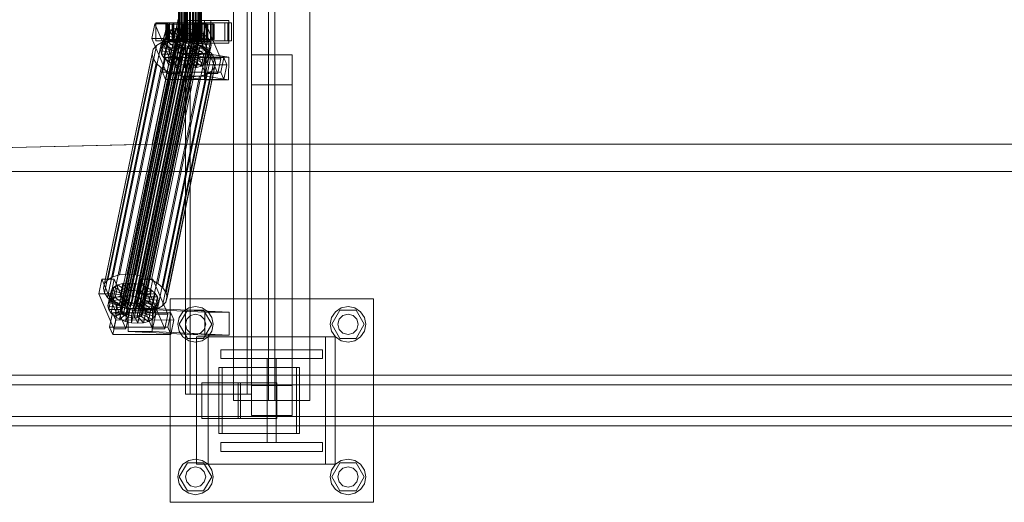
# Model space of a CAD drawing. Header units: millimetres. Extents: x -4738 to 65662, y -68080 to 6847.
# Tile 508 of 656: x 16249 to 17023, y -18510 to -18130. Entities that reach past the tile are written whole.
import ezdxf

# ---------------------------------------------------------------- set-up
doc = ezdxf.new("R2010")
doc.units = ezdxf.units.MM
doc.layers.add('superior_C02', color=7, linetype='Continuous', lineweight=0)

msp = doc.modelspace()

# ---------------------------------------------------------------- linework, layer by layer
at = {"layer": 'superior_C02'}
for p, q in [((16416.947, -17570), (16416.947, -18430)), ((16444.447, -17570), (16444.447, -18430)), ((16449.447, -18430), (16449.447, -17570)), ((16476.947, -18430), (16476.947, -17570)), ((16379.065, -17575), (16379.065, -18425)), ((16382.642, -18425), (16382.642, -17575)), ((16427.556, -18425), (16427.556, -17575)), ((16431.133, -17575), (16431.133, -18425)), ((16373.574, -18148), (16373.574, -17852)), ((16373.785, -18148), (16373.785, -17852)), ((16373.975, -18148), (16373.975, -17852)), ((16374.595, -18148), (16374.595, -17852)), ((16374.962, -18148), (16374.962, -17852)), ((16375.948, -18148), (16375.948, -17852)), ((16376.467, -18148), (16376.467, -17852)), ((16377.752, -18148), (16377.752, -17852)), ((16378.388, -18148), (16378.388, -17852)), ((16379.884, -18148), (16379.884, -17852)), ((16380.594, -18148), (16380.594, -17852)), ((16382.199, -18148), (16382.199, -17852)), ((16382.934, -18148), (16382.934, -17852)), ((16384.539, -18148), (16384.539, -17852)), ((16385.249, -18148), (16385.249, -17852)), ((16386.744, -18148), (16386.744, -17852)), ((16387.381, -18148), (16387.381, -17852)), ((16388.665, -18148), (16388.665, -17852)), ((16389.185, -18148), (16389.185, -17852)), ((16390.17, -18148), (16390.17, -17852)), ((16390.538, -18148), (16390.538, -17852)), ((16391.157, -17852), (16391.157, -18148)), ((16391.347, -18148), (16391.347, -17852)), ((16391.559, -18148), (16391.559, -17852)), ((16354.977, -18133.859), (16352.597, -18145.327)), ((16373.217, -18130), (16352.815, -18228.298)), ((16354.593, -18228.298), (16374.996, -18130)), ((16364.523, -18133.847), (16354.977, -18133.859)), ((16366.728, -18161.391), (16354.977, -18133.859)), ((16365.211, -18133), (16355.665, -18133)), ((16355.665, -18133), (16355.665, -18147)), ((16369.972, -18133), (16355.665, -18133)), ((16362.142, -18145.315), (16364.523, -18133.847)), ((16364.028, -18134), (16363.582, -18134)), ((16363.582, -18134), (16373.574, -18134)), ((16363.582, -18146), (16363.582, -18134)), ((16363.582, -18134), (16364.43, -18134)), ((16365.737, -18134), (16364.028, -18134)), ((16364.028, -18134), (16373.785, -18134)), ((16364.028, -18146), (16364.028, -18134)), ((16364.43, -18134), (16373.975, -18134)), ((16364.43, -18146), (16364.43, -18134)), ((16364.43, -18134), (16366.513, -18134)), ((16364.523, -18133.847), (16376.273, -18161.379)), ((16365.211, -18147), (16365.211, -18133)), ((16365.211, -18133), (16379.517, -18133)), ((16368.594, -18134), (16365.737, -18134)), ((16365.737, -18134), (16374.595, -18134)), ((16365.737, -18146), (16365.737, -18134)), ((16412.331, -18133), (16366.512, -18133)), ((16366.512, -18133), (16366.512, -18147)), ((16369.493, -18133), (16366.512, -18133)), ((16366.513, -18134), (16374.962, -18134)), ((16366.513, -18146), (16366.513, -18134)), ((16366.513, -18134), (16369.691, -18134)), ((16372.402, -18134), (16368.594, -18134)), ((16368.594, -18134), (16375.948, -18134)), ((16368.594, -18146), (16368.594, -18134)), ((16369.493, -18147), (16369.493, -18133)), ((16369.493, -18133), (16415.311, -18133)), ((16369.691, -18134), (16376.467, -18134)), ((16369.691, -18146), (16369.691, -18134)), ((16369.691, -18134), (16373.746, -18134)), ((16369.972, -18147), (16369.972, -18133)), ((16369.972, -18133), (16379.517, -18133)), ((16376.903, -18134), (16372.402, -18134)), ((16372.402, -18134), (16377.752, -18134)), ((16372.402, -18146), (16372.402, -18134)), ((16373.574, -18134), (16373.785, -18134)), ((16373.574, -18134), (16373.574, -18146)), ((16373.975, -18134), (16373.574, -18134)), ((16373.746, -18134), (16378.388, -18134)), ((16373.746, -18146), (16373.746, -18134)), ((16373.746, -18134), (16378.402, -18134)), ((16373.785, -18134), (16374.595, -18134)), ((16373.785, -18134), (16373.785, -18146)), ((16373.975, -18134), (16373.975, -18146)), ((16374.962, -18134), (16373.975, -18134)), ((16374.595, -18134), (16375.948, -18134)), ((16374.595, -18134), (16374.595, -18146)), ((16374.962, -18134), (16374.962, -18146)), ((16376.467, -18134), (16374.962, -18134)), ((16375.948, -18134), (16377.752, -18134)), ((16375.948, -18134), (16375.948, -18146)), ((16376.467, -18134), (16376.467, -18146)), ((16378.388, -18134), (16376.467, -18134)), ((16381.79, -18134), (16376.903, -18134)), ((16376.903, -18134), (16379.884, -18134)), ((16376.903, -18146), (16376.903, -18134)), ((16377.752, -18134), (16379.884, -18134)), ((16377.752, -18134), (16377.752, -18146)), ((16378.388, -18134), (16378.388, -18146)), ((16380.594, -18134), (16378.388, -18134)), ((16378.402, -18134), (16380.594, -18134)), ((16378.402, -18146), (16378.402, -18134)), ((16378.402, -18134), (16383.342, -18134)), ((16379.517, -18133), (16379.517, -18147)), ((16398.967, -18131), (16379.876, -18131)), ((16379.876, -18131), (16379.876, -18149)), ((16394.063, -18131), (16379.876, -18131)), ((16379.884, -18134), (16382.199, -18134)), ((16379.884, -18134), (16379.884, -18146)), ((16380.594, -18134), (16380.594, -18146)), ((16382.934, -18134), (16380.594, -18134)), ((16386.73, -18134), (16381.79, -18134)), ((16381.79, -18134), (16382.199, -18134)), ((16381.79, -18146), (16381.79, -18134)), ((16382.199, -18134), (16384.539, -18134)), ((16382.199, -18134), (16382.199, -18146)), ((16383.342, -18134), (16382.934, -18134)), ((16382.934, -18134), (16382.934, -18146)), ((16385.249, -18134), (16382.934, -18134)), ((16385.523, -18133.821), (16383.142, -18145.289)), ((16383.342, -18146), (16383.342, -18134)), ((16383.342, -18134), (16388.229, -18134)), ((16386.73, -18134), (16384.539, -18134)), ((16384.539, -18134), (16386.744, -18134)), ((16384.539, -18134), (16384.539, -18146)), ((16388.229, -18134), (16385.249, -18134)), ((16385.249, -18134), (16385.249, -18146)), ((16387.381, -18134), (16385.249, -18134)), ((16395.068, -18133.809), (16385.523, -18133.821)), ((16397.273, -18161.353), (16385.523, -18133.821)), ((16395.757, -18133), (16386.211, -18133)), ((16386.211, -18133), (16386.211, -18147)), ((16400.518, -18133), (16386.211, -18133)), ((16391.386, -18134), (16386.73, -18134)), ((16386.73, -18146), (16386.73, -18134)), ((16391.386, -18134), (16386.744, -18134)), ((16386.744, -18134), (16388.665, -18134)), ((16386.744, -18134), (16386.744, -18146)), ((16392.73, -18134), (16387.381, -18134)), ((16387.381, -18134), (16387.381, -18146)), ((16389.185, -18134), (16387.381, -18134)), ((16388.229, -18146), (16388.229, -18134)), ((16388.229, -18134), (16392.73, -18134)), ((16395.441, -18134), (16388.665, -18134)), ((16388.665, -18134), (16390.17, -18134)), ((16388.665, -18134), (16388.665, -18146)), ((16396.539, -18134), (16389.185, -18134)), ((16389.185, -18134), (16389.185, -18146)), ((16390.538, -18134), (16389.185, -18134)), ((16398.619, -18134), (16390.17, -18134)), ((16390.17, -18134), (16391.157, -18134)), ((16390.17, -18134), (16390.17, -18146)), ((16399.395, -18134), (16390.538, -18134)), ((16390.538, -18134), (16390.538, -18146)), ((16391.347, -18134), (16390.538, -18134)), ((16391.157, -18134), (16400.703, -18134)), ((16391.157, -18146), (16391.157, -18134)), ((16391.157, -18134), (16391.559, -18134)), ((16401.104, -18134), (16391.347, -18134)), ((16391.347, -18134), (16391.347, -18146)), ((16391.559, -18134), (16391.347, -18134)), ((16395.441, -18134), (16391.386, -18134)), ((16391.386, -18146), (16391.386, -18134)), ((16401.55, -18134), (16391.559, -18134)), ((16391.559, -18134), (16391.559, -18146)), ((16392.688, -18145.277), (16395.068, -18133.809)), ((16392.73, -18146), (16392.73, -18134)), ((16392.73, -18134), (16396.539, -18134)), ((16394.063, -18149), (16394.063, -18131)), ((16394.063, -18131), (16413.154, -18131)), ((16395.068, -18133.809), (16406.819, -18161.341)), ((16398.619, -18134), (16395.441, -18134)), ((16395.441, -18146), (16395.441, -18134)), ((16395.757, -18147), (16395.757, -18133)), ((16395.757, -18133), (16410.063, -18133)), ((16396.539, -18146), (16396.539, -18134)), ((16396.539, -18134), (16399.395, -18134)), ((16400.703, -18134), (16398.619, -18134)), ((16398.619, -18146), (16398.619, -18134)), ((16398.967, -18149), (16398.967, -18131)), ((16398.967, -18131), (16413.154, -18131)), ((16399.395, -18146), (16399.395, -18134)), ((16399.395, -18134), (16401.104, -18134)), ((16400.518, -18147), (16400.518, -18133)), ((16400.518, -18133), (16410.063, -18133)), ((16400.703, -18134), (16400.703, -18146)), ((16401.55, -18134), (16400.703, -18134)), ((16401.104, -18146), (16401.104, -18134)), ((16401.104, -18134), (16401.55, -18134)), ((16401.55, -18146), (16401.55, -18134)), ((16410.063, -18133), (16410.063, -18147)), ((16412.331, -18147), (16412.331, -18133)), ((16412.331, -18133), (16415.311, -18133)), ((16413.154, -18131), (16413.154, -18149)), ((16415.311, -18133), (16415.311, -18147)), ((16328.815, -18356.363), (16373.191, -18142.565)), ((16330.244, -18355.541), (16374.62, -18141.742)), ((16332.096, -18355.022), (16376.471, -18141.224)), ((16334.244, -18354.844), (16378.62, -18141.045)), ((16336.543, -18355.017), (16380.918, -18141.218)), ((16338.835, -18355.53), (16383.211, -18141.731)), ((16340.964, -18356.348), (16385.34, -18142.549)), ((16342.786, -18357.415), (16387.161, -18143.617)), ((16360.411, -18152.246), (16362.451, -18142.416)), ((16362.451, -18142.416), (16361.761, -18145.047)), ((16362.33, -18149.985), (16364.37, -18140.156)), ((16364.37, -18140.156), (16362.451, -18142.416)), ((16362.451, -18142.416), (16371.942, -18145.274)), ((16367.387, -18138.419), (16364.37, -18140.156)), ((16364.37, -18140.156), (16372.85, -18144.203)), ((16365.347, -18148.249), (16367.387, -18138.419)), ((16371.296, -18137.325), (16367.387, -18138.419)), ((16367.387, -18138.419), (16374.28, -18143.38)), ((16369.256, -18147.155), (16371.296, -18137.325)), ((16375.832, -18136.948), (16371.296, -18137.325)), ((16371.296, -18137.325), (16376.131, -18142.862)), ((16374.28, -18143.38), (16372.239, -18153.21)), ((16373.191, -18142.565), (16372.282, -18143.635)), ((16372.85, -18144.203), (16374.28, -18143.38)), ((16374.62, -18141.742), (16373.191, -18142.565)), ((16373.792, -18146.777), (16375.832, -18136.948)), ((16376.131, -18142.862), (16374.091, -18152.692)), ((16374.28, -18143.38), (16376.131, -18142.862)), ((16376.471, -18141.224), (16374.62, -18141.742)), ((16380.684, -18137.313), (16375.832, -18136.948)), ((16375.832, -18136.948), (16378.28, -18142.683)), ((16376.131, -18142.862), (16378.28, -18142.683)), ((16378.28, -18142.683), (16376.24, -18152.513)), ((16378.62, -18141.045), (16376.471, -18141.224)), ((16378.28, -18142.683), (16380.578, -18142.856)), ((16380.578, -18142.856), (16378.538, -18152.686)), ((16380.918, -18141.218), (16378.62, -18141.045)), ((16378.644, -18147.143), (16380.684, -18137.313)), ((16380.684, -18137.313), (16380.578, -18142.856)), ((16380.578, -18142.856), (16382.871, -18143.369)), ((16385.523, -18138.396), (16380.684, -18137.313)), ((16382.871, -18143.369), (16380.83, -18153.199)), ((16383.211, -18141.731), (16380.918, -18141.218)), ((16385.523, -18138.396), (16382.871, -18143.369)), ((16382.871, -18143.369), (16385, -18144.188)), ((16385.34, -18142.549), (16383.211, -18141.731)), ((16383.483, -18148.226), (16385.523, -18138.396)), ((16390.019, -18140.123), (16385, -18144.188)), ((16387.161, -18143.617), (16385.34, -18142.549)), ((16390.019, -18140.123), (16385.523, -18138.396)), ((16393.864, -18142.377), (16386.821, -18145.255)), ((16388.551, -18144.861), (16387.161, -18143.617)), ((16387.978, -18149.953), (16390.019, -18140.123)), ((16393.864, -18142.377), (16390.019, -18140.123)), ((16391.824, -18152.207), (16393.864, -18142.377)), ((16396.798, -18145.003), (16393.864, -18142.377)), ((16317.967, -18334.981), (16356.222, -18150.672)), ((16322, -18332.659), (16360.255, -18148.35)), ((16327.227, -18331.197), (16365.481, -18146.887)), ((16327.579, -18358.68), (16371.955, -18144.881)), ((16327.857, -18360.017), (16372.232, -18146.218)), ((16327.906, -18357.434), (16372.282, -18143.635)), ((16328.72, -18361.352), (16373.095, -18147.554)), ((16330.109, -18362.596), (16374.485, -18148.798)), ((16331.931, -18363.664), (16376.306, -18149.865)), ((16333.29, -18330.692), (16371.545, -18146.383)), ((16334.06, -18364.482), (16378.436, -18150.683)), ((16336.352, -18364.995), (16380.728, -18151.196)), ((16338.651, -18365.168), (16383.026, -18151.369)), ((16339.777, -18331.181), (16378.032, -18146.872)), ((16340.799, -18364.989), (16385.175, -18151.191)), ((16342.651, -18364.471), (16387.027, -18150.672)), ((16344.08, -18363.648), (16388.456, -18149.85)), ((16344.176, -18358.659), (16388.551, -18144.861)), ((16344.989, -18362.578), (16389.365, -18148.779)), ((16389.414, -18146.196), (16345.039, -18359.995)), ((16345.316, -18361.332), (16389.692, -18147.533)), ((16346.246, -18332.629), (16384.501, -18148.32)), ((16352.255, -18334.938), (16390.51, -18150.629)), ((16352.597, -18145.327), (16362.142, -18145.315)), ((16352.597, -18145.327), (16364.347, -18172.859)), ((16356.222, -18150.672), (16353.656, -18153.694)), ((16355.665, -18147), (16365.211, -18147)), ((16355.665, -18147), (16369.972, -18147)), ((16360.255, -18148.35), (16356.222, -18150.672)), ((16359.721, -18154.877), (16361.761, -18145.047)), ((16365.481, -18146.887), (16360.255, -18148.35)), ((16360.306, -18157.698), (16362.347, -18147.868)), ((16360.411, -18152.246), (16362.33, -18149.985)), ((16361.761, -18145.047), (16371.615, -18146.52)), ((16361.761, -18145.047), (16362.347, -18147.868)), ((16362.128, -18160.518), (16364.168, -18150.688)), ((16373.893, -18172.847), (16362.142, -18145.315)), ((16362.33, -18149.985), (16365.347, -18148.249)), ((16370.81, -18154.033), (16362.33, -18149.985)), ((16362.347, -18147.868), (16371.892, -18147.856)), ((16362.347, -18147.868), (16364.168, -18150.688)), ((16373.574, -18146), (16363.582, -18146)), ((16363.582, -18146), (16364.028, -18146)), ((16364.43, -18146), (16363.582, -18146)), ((16373.785, -18146), (16364.028, -18146)), ((16364.028, -18146), (16365.737, -18146)), ((16364.168, -18150.688), (16372.755, -18149.192)), ((16364.168, -18150.688), (16367.102, -18153.314)), ((16373.975, -18146), (16364.43, -18146)), ((16366.513, -18146), (16364.43, -18146)), ((16379.517, -18147), (16365.211, -18147)), ((16365.347, -18148.249), (16369.256, -18147.155)), ((16372.239, -18153.21), (16365.347, -18148.249)), ((16371.545, -18146.383), (16365.481, -18146.887)), ((16374.595, -18146), (16365.737, -18146)), ((16365.737, -18146), (16368.594, -18146)), ((16366.512, -18147), (16412.331, -18147)), ((16366.512, -18147), (16369.493, -18147)), ((16374.962, -18146), (16366.513, -18146)), ((16369.691, -18146), (16366.513, -18146)), ((16367.102, -18153.314), (16374.145, -18150.436)), ((16375.948, -18146), (16368.594, -18146)), ((16368.594, -18146), (16372.402, -18146)), ((16369.256, -18147.155), (16373.792, -18146.777)), ((16374.091, -18152.692), (16369.256, -18147.155)), ((16415.311, -18147), (16369.493, -18147)), ((16371.615, -18146.52), (16369.574, -18156.35)), ((16376.467, -18146), (16369.691, -18146)), ((16373.746, -18146), (16369.691, -18146)), ((16371.892, -18147.856), (16369.852, -18157.686)), ((16371.942, -18145.274), (16369.901, -18155.103)), ((16379.517, -18147), (16369.972, -18147)), ((16372.755, -18149.192), (16370.715, -18159.022)), ((16372.85, -18144.203), (16370.81, -18154.033)), ((16378.032, -18146.872), (16371.545, -18146.383)), ((16371.615, -18146.52), (16371.942, -18145.274)), ((16371.892, -18147.856), (16371.615, -18146.52)), ((16372.755, -18149.192), (16371.892, -18147.856)), ((16371.942, -18145.274), (16372.85, -18144.203)), ((16372.282, -18143.635), (16371.955, -18144.881)), ((16371.955, -18144.881), (16372.232, -18146.218)), ((16374.145, -18150.436), (16372.104, -18160.266)), ((16372.232, -18146.218), (16373.095, -18147.554)), ((16377.752, -18146), (16372.402, -18146)), ((16372.402, -18146), (16376.903, -18146)), ((16374.145, -18150.436), (16372.755, -18149.192)), ((16373.095, -18147.554), (16374.485, -18148.798)), ((16373.785, -18146), (16373.574, -18146)), ((16373.574, -18146), (16373.975, -18146)), ((16373.975, -18148), (16373.574, -18148)), ((16373.574, -18148), (16373.785, -18148)), ((16378.388, -18146), (16373.746, -18146)), ((16378.402, -18146), (16373.746, -18146)), ((16374.595, -18146), (16373.785, -18146)), ((16373.785, -18148), (16374.595, -18148)), ((16376.24, -18152.513), (16373.792, -18146.777)), ((16373.792, -18146.777), (16378.644, -18147.143)), ((16373.975, -18146), (16374.962, -18146)), ((16374.962, -18148), (16373.975, -18148)), ((16375.966, -18151.503), (16374.145, -18150.436)), ((16374.485, -18148.798), (16376.306, -18149.865)), ((16375.948, -18146), (16374.595, -18146)), ((16374.595, -18148), (16375.948, -18148)), ((16374.962, -18146), (16376.467, -18146)), ((16376.467, -18148), (16374.962, -18148)), ((16377.752, -18146), (16375.948, -18146)), ((16375.948, -18148), (16377.752, -18148)), ((16376.306, -18149.865), (16378.436, -18150.683)), ((16376.467, -18146), (16378.388, -18146)), ((16378.388, -18148), (16376.467, -18148)), ((16379.884, -18146), (16376.903, -18146)), ((16376.903, -18146), (16381.79, -18146)), ((16379.884, -18146), (16377.752, -18146)), ((16377.752, -18148), (16379.884, -18148)), ((16384.501, -18148.32), (16378.032, -18146.872)), ((16378.388, -18146), (16380.594, -18146)), ((16380.594, -18148), (16378.388, -18148)), ((16380.594, -18146), (16378.402, -18146)), ((16383.342, -18146), (16378.402, -18146)), ((16378.436, -18150.683), (16380.728, -18151.196)), ((16378.538, -18152.686), (16378.644, -18147.143)), ((16378.644, -18147.143), (16383.483, -18148.226)), ((16379.876, -18149), (16398.967, -18149)), ((16394.063, -18149), (16379.876, -18149)), ((16382.199, -18146), (16379.884, -18146)), ((16379.884, -18148), (16382.199, -18148)), ((16380.594, -18146), (16382.934, -18146)), ((16382.934, -18148), (16380.594, -18148)), ((16380.728, -18151.196), (16383.026, -18151.369)), ((16380.83, -18153.199), (16383.483, -18148.226)), ((16382.199, -18146), (16381.79, -18146)), ((16381.79, -18146), (16386.73, -18146)), ((16384.539, -18146), (16382.199, -18146)), ((16382.199, -18148), (16384.539, -18148)), ((16382.934, -18146), (16383.342, -18146)), ((16382.934, -18146), (16385.249, -18146)), ((16385.249, -18148), (16382.934, -18148)), ((16385, -18144.188), (16382.96, -18154.017)), ((16382.96, -18154.017), (16387.978, -18149.953)), ((16383.026, -18151.369), (16385.175, -18151.191)), ((16383.142, -18145.289), (16392.688, -18145.277)), ((16383.142, -18145.289), (16394.893, -18172.821)), ((16388.229, -18146), (16383.342, -18146)), ((16383.483, -18148.226), (16387.978, -18149.953)), ((16390.51, -18150.629), (16384.501, -18148.32)), ((16386.744, -18146), (16384.539, -18146)), ((16384.539, -18146), (16386.73, -18146)), ((16384.539, -18148), (16386.744, -18148)), ((16386.821, -18145.255), (16384.781, -18155.085)), ((16385, -18144.188), (16386.821, -18145.255)), ((16385.175, -18151.191), (16387.027, -18150.672)), ((16385.249, -18146), (16388.229, -18146)), ((16385.249, -18146), (16387.381, -18146)), ((16387.381, -18148), (16385.249, -18148)), ((16388.211, -18146.499), (16386.171, -18156.329)), ((16386.211, -18147), (16395.757, -18147)), ((16386.211, -18147), (16400.518, -18147)), ((16386.73, -18146), (16391.386, -18146)), ((16388.665, -18146), (16386.744, -18146)), ((16386.744, -18146), (16391.386, -18146)), ((16386.744, -18148), (16388.665, -18148)), ((16386.821, -18145.255), (16388.211, -18146.499)), ((16389.025, -18150.417), (16386.984, -18160.247)), ((16387.027, -18150.672), (16388.456, -18149.85)), ((16387.034, -18157.665), (16389.074, -18147.835)), ((16389.352, -18149.171), (16387.311, -18159.001)), ((16387.381, -18146), (16392.73, -18146)), ((16387.381, -18146), (16389.185, -18146)), ((16389.185, -18148), (16387.381, -18148)), ((16387.978, -18149.953), (16391.824, -18152.207)), ((16389.025, -18150.417), (16388.116, -18151.488)), ((16396.798, -18145.003), (16388.211, -18146.499)), ((16388.211, -18146.499), (16389.074, -18147.835)), ((16392.73, -18146), (16388.229, -18146)), ((16388.456, -18149.85), (16389.365, -18148.779)), ((16389.414, -18146.196), (16388.551, -18144.861)), ((16390.17, -18146), (16388.665, -18146)), ((16388.665, -18146), (16395.441, -18146)), ((16388.665, -18148), (16390.17, -18148)), ((16389.352, -18149.171), (16389.025, -18150.417)), ((16398.515, -18153.275), (16389.025, -18150.417)), ((16389.074, -18147.835), (16398.62, -18147.823)), ((16389.074, -18147.835), (16389.352, -18149.171)), ((16389.185, -18146), (16396.539, -18146)), ((16389.185, -18146), (16390.538, -18146)), ((16390.538, -18148), (16389.185, -18148)), ((16399.205, -18150.644), (16389.352, -18149.171)), ((16389.365, -18148.779), (16389.692, -18147.533)), ((16389.692, -18147.533), (16389.414, -18146.196)), ((16391.157, -18146), (16390.17, -18146)), ((16390.17, -18146), (16398.619, -18146)), ((16390.17, -18148), (16391.157, -18148)), ((16395.651, -18153.641), (16390.51, -18150.629)), ((16390.538, -18146), (16399.395, -18146)), ((16390.538, -18146), (16391.347, -18146)), ((16391.347, -18148), (16390.538, -18148)), ((16400.703, -18146), (16391.157, -18146)), ((16391.559, -18146), (16391.157, -18146)), ((16391.157, -18148), (16391.559, -18148)), ((16391.347, -18146), (16401.104, -18146)), ((16391.347, -18146), (16391.559, -18146)), ((16391.559, -18148), (16391.347, -18148)), ((16391.386, -18146), (16395.441, -18146)), ((16391.559, -18146), (16401.55, -18146)), ((16404.438, -18172.809), (16392.688, -18145.277)), ((16396.539, -18146), (16392.73, -18146)), ((16413.154, -18149), (16394.063, -18149)), ((16394.757, -18154.833), (16396.798, -18145.003)), ((16395.441, -18146), (16398.619, -18146)), ((16410.063, -18147), (16395.757, -18147)), ((16399.395, -18146), (16396.539, -18146)), ((16398.62, -18147.823), (16396.579, -18157.653)), ((16398.62, -18147.823), (16396.798, -18145.003)), ((16397.165, -18160.474), (16399.205, -18150.644)), ((16398.515, -18153.275), (16399.205, -18150.644)), ((16398.619, -18146), (16400.703, -18146)), ((16399.205, -18150.644), (16398.62, -18147.823)), ((16413.154, -18149), (16398.967, -18149)), ((16401.104, -18146), (16399.395, -18146)), ((16410.063, -18147), (16400.518, -18147)), ((16400.703, -18146), (16401.55, -18146)), ((16401.55, -18146), (16401.104, -18146)), ((16415.311, -18147), (16412.331, -18147)), ((16314.479, -18341.52), (16352.734, -18157.211)), ((16315.402, -18338.003), (16353.656, -18153.694)), ((16353.656, -18153.694), (16352.734, -18157.211)), ((16352.734, -18157.211), (16353.517, -18160.982)), ((16357.396, -18337.95), (16395.651, -18153.641)), ((16359.721, -18154.877), (16360.411, -18152.246)), ((16369.574, -18156.35), (16359.721, -18154.877)), ((16360.306, -18157.698), (16359.721, -18154.877)), ((16369.852, -18157.686), (16360.306, -18157.698)), ((16362.128, -18160.518), (16360.306, -18157.698)), ((16369.901, -18155.103), (16360.411, -18152.246)), ((16361.318, -18341.461), (16399.573, -18157.152)), ((16370.715, -18159.022), (16362.128, -18160.518)), ((16365.062, -18163.144), (16367.102, -18153.314)), ((16367.102, -18153.314), (16370.948, -18155.567)), ((16368.907, -18165.397), (16370.948, -18155.567)), ((16369.901, -18155.103), (16369.574, -18156.35)), ((16369.574, -18156.35), (16369.852, -18157.686)), ((16369.852, -18157.686), (16370.715, -18159.022)), ((16370.81, -18154.033), (16369.901, -18155.103)), ((16370.715, -18159.022), (16372.104, -18160.266)), ((16372.239, -18153.21), (16370.81, -18154.033)), ((16370.948, -18155.567), (16375.966, -18151.503)), ((16370.948, -18155.567), (16375.443, -18157.295)), ((16374.091, -18152.692), (16372.239, -18153.21)), ((16373.403, -18167.125), (16375.443, -18157.295)), ((16375.966, -18151.503), (16373.926, -18161.333)), ((16376.24, -18152.513), (16374.091, -18152.692)), ((16375.672, -18156.962), (16375.424, -18174.943)), ((16375.443, -18157.295), (16378.096, -18152.321)), ((16375.443, -18157.295), (16380.282, -18158.378)), ((16394.763, -18156.962), (16375.672, -18156.962)), ((16394.181, -18159.83), (16375.672, -18156.962)), ((16378.096, -18152.321), (16375.966, -18151.503)), ((16378.096, -18152.321), (16376.055, -18162.151)), ((16378.538, -18152.686), (16376.24, -18152.513)), ((16380.388, -18152.835), (16378.096, -18152.321)), ((16378.242, -18168.208), (16380.282, -18158.378)), ((16380.388, -18152.835), (16378.348, -18162.664)), ((16380.83, -18153.199), (16378.538, -18152.686)), ((16380.282, -18158.378), (16380.388, -18152.835)), ((16380.282, -18158.378), (16385.134, -18158.743)), ((16382.686, -18153.008), (16380.388, -18152.835)), ((16382.686, -18153.008), (16380.646, -18162.837)), ((16382.96, -18154.017), (16380.83, -18153.199)), ((16384.835, -18152.829), (16382.686, -18153.008)), ((16385.134, -18158.743), (16382.686, -18153.008)), ((16384.835, -18152.829), (16382.795, -18162.659)), ((16384.781, -18155.085), (16382.96, -18154.017)), ((16383.094, -18168.573), (16385.134, -18158.743)), ((16386.687, -18152.311), (16384.646, -18162.14)), ((16384.781, -18155.085), (16391.824, -18152.207)), ((16386.171, -18156.329), (16384.781, -18155.085)), ((16386.687, -18152.311), (16384.835, -18152.829)), ((16389.67, -18158.366), (16384.835, -18152.829)), ((16385.134, -18158.743), (16389.67, -18158.366)), ((16388.116, -18151.488), (16386.075, -18161.318)), ((16386.171, -18156.329), (16394.757, -18154.833)), ((16387.034, -18157.665), (16386.171, -18156.329)), ((16388.116, -18151.488), (16386.687, -18152.311)), ((16393.579, -18157.272), (16386.687, -18152.311)), ((16386.984, -18160.247), (16387.311, -18159.001)), ((16396.579, -18157.653), (16387.034, -18157.665)), ((16387.311, -18159.001), (16387.034, -18157.665)), ((16387.311, -18159.001), (16397.165, -18160.474)), ((16387.63, -18168.196), (16389.67, -18158.366)), ((16396.596, -18155.535), (16388.116, -18151.488)), ((16389.67, -18158.366), (16393.579, -18157.272)), ((16391.539, -18167.102), (16393.579, -18157.272)), ((16391.824, -18152.207), (16394.757, -18154.833)), ((16393.579, -18157.272), (16396.596, -18155.535)), ((16394.515, -18174.943), (16394.763, -18156.962)), ((16394.556, -18165.365), (16396.596, -18155.535)), ((16394.757, -18154.833), (16396.579, -18157.653)), ((16394.763, -18156.962), (16413.272, -18159.83)), ((16399.573, -18157.152), (16395.651, -18153.641)), ((16396.475, -18163.105), (16398.515, -18153.275)), ((16396.579, -18157.653), (16397.165, -18160.474)), ((16396.596, -18155.535), (16398.515, -18153.275)), ((16402.008, -18160.922), (16399.573, -18157.152)), ((16462.947, -18158.246), (16430.947, -18158.246)), ((16430.947, -18158.246), (16430.947, -18181.754)), ((16430.947, -18418.246), (16430.947, -18158.246)), ((16462.947, -18181.754), (16462.947, -18158.246)), ((16462.947, -18418.246), (16462.947, -18158.246)), ((16315.262, -18345.291), (16353.517, -18160.982)), ((16317.698, -18349.061), (16355.953, -18164.752)), ((16353.517, -18160.982), (16355.953, -18164.752)), ((16355.953, -18164.752), (16359.875, -18168.263)), ((16363.374, -18160.247), (16360.994, -18171.715)), ((16365.062, -18163.144), (16362.128, -18160.518)), ((16409.193, -18160.19), (16363.374, -18160.247)), ((16365.822, -18165.983), (16363.374, -18160.247)), ((16363.442, -18177.451), (16365.822, -18165.983)), ((16402.008, -18160.922), (16363.754, -18345.231)), ((16364.347, -18172.859), (16366.728, -18161.391)), ((16364.537, -18349.002), (16402.792, -18164.693)), ((16372.104, -18160.266), (16365.062, -18163.144)), ((16368.907, -18165.397), (16365.062, -18163.144)), ((16365.822, -18165.983), (16411.641, -18165.926)), ((16366.728, -18161.391), (16376.273, -18161.379)), ((16373.926, -18161.333), (16368.907, -18165.397)), ((16373.403, -18167.125), (16368.907, -18165.397)), ((16372.104, -18160.266), (16373.926, -18161.333)), ((16376.055, -18162.151), (16373.403, -18167.125)), ((16376.273, -18161.379), (16373.893, -18172.847)), ((16373.926, -18161.333), (16376.055, -18162.151)), ((16376.055, -18162.151), (16378.348, -18162.664)), ((16378.348, -18162.664), (16378.242, -18168.208)), ((16378.348, -18162.664), (16380.646, -18162.837)), ((16380.646, -18162.837), (16382.795, -18162.659)), ((16380.646, -18162.837), (16383.094, -18168.573)), ((16382.795, -18162.659), (16384.646, -18162.14)), ((16382.795, -18162.659), (16387.63, -18168.196)), ((16384.646, -18162.14), (16386.075, -18161.318)), ((16384.646, -18162.14), (16391.539, -18167.102)), ((16386.075, -18161.318), (16386.984, -18160.247)), ((16386.075, -18161.318), (16394.556, -18165.365)), ((16386.984, -18160.247), (16396.475, -18163.105)), ((16394.556, -18165.365), (16391.539, -18167.102)), ((16393.933, -18177.811), (16394.181, -18159.83)), ((16394.181, -18159.83), (16413.272, -18159.83)), ((16396.475, -18163.105), (16394.556, -18165.365)), ((16394.893, -18172.821), (16397.273, -18161.353)), ((16397.165, -18160.474), (16396.475, -18163.105)), ((16397.273, -18161.353), (16406.819, -18161.341)), ((16401.869, -18168.21), (16402.792, -18164.693)), ((16402.792, -18164.693), (16402.008, -18160.922)), ((16406.819, -18161.341), (16404.438, -18172.809)), ((16406.812, -18171.658), (16409.193, -18160.19)), ((16409.193, -18160.19), (16411.641, -18165.926)), ((16411.641, -18165.926), (16409.261, -18177.394)), ((16413.272, -18159.83), (16413.024, -18177.811)), ((16321.62, -18352.572), (16359.875, -18168.263)), ((16326.761, -18355.584), (16365.015, -18171.275)), ((16332.77, -18357.893), (16371.025, -18173.584)), ((16357.016, -18357.863), (16395.27, -18173.554)), ((16359.875, -18168.263), (16365.015, -18171.275)), ((16360.994, -18171.715), (16406.812, -18171.658)), ((16360.994, -18171.715), (16363.442, -18177.451)), ((16361.049, -18355.541), (16399.304, -18171.232)), ((16363.614, -18352.519), (16401.869, -18168.21)), ((16373.893, -18172.847), (16364.347, -18172.859)), ((16365.015, -18171.275), (16371.025, -18173.584)), ((16371.025, -18173.584), (16377.494, -18175.032)), ((16378.242, -18168.208), (16373.403, -18167.125)), ((16383.094, -18168.573), (16378.242, -18168.208)), ((16387.63, -18168.196), (16383.094, -18168.573)), ((16391.539, -18167.102), (16387.63, -18168.196)), ((16390.044, -18175.016), (16395.27, -18173.554)), ((16404.438, -18172.809), (16394.893, -18172.821)), ((16395.27, -18173.554), (16399.304, -18171.232)), ((16399.304, -18171.232), (16401.869, -18168.21)), ((16409.261, -18177.394), (16406.812, -18171.658)), ((16339.239, -18359.341), (16377.494, -18175.032)), ((16345.726, -18359.83), (16383.981, -18175.521)), ((16351.789, -18359.326), (16390.044, -18175.016)), ((16409.261, -18177.394), (16363.442, -18177.451)), ((16375.424, -18174.943), (16394.515, -18174.943)), ((16393.933, -18177.811), (16375.424, -18174.943)), ((16377.494, -18175.032), (16383.981, -18175.521)), ((16383.981, -18175.521), (16390.044, -18175.016)), ((16413.024, -18177.811), (16393.933, -18177.811)), ((16413.024, -18177.811), (16394.515, -18174.943)), ((16430.947, -18181.754), (16462.947, -18181.754)), ((16430.947, -18181.754), (16430.947, -18441.754)), ((16462.947, -18441.754), (16462.947, -18181.754)), ((16352.815, -18228.298), (15456.681, -18250)), ((15458.459, -18250), (16354.593, -18228.298)), ((16352.815, -18228.298), (16354.593, -18228.298)), ((17288.772, -18228.298), (16352.815, -18228.298)), ((16354.593, -18228.298), (17290.55, -18228.298)), ((24634.01, -18250), (15575.415, -18250)), ((15576.913, -18250), (24635.508, -18250)), ((16313.322, -18334.551), (16310.942, -18346.02)), ((16322.867, -18334.539), (16313.322, -18334.551)), ((16325.073, -18362.083), (16313.322, -18334.551)), ((16315.402, -18338.003), (16317.967, -18334.981)), ((16317.967, -18334.981), (16322, -18332.659)), ((16320.487, -18346.008), (16322.867, -18334.539)), ((16322, -18332.659), (16327.227, -18331.197)), ((16322.867, -18334.539), (16334.618, -18362.071)), ((16327.227, -18331.197), (16333.29, -18330.692)), ((16333.29, -18330.692), (16339.777, -18331.181)), ((16339.777, -18331.181), (16346.246, -18332.629)), ((16343.868, -18334.513), (16341.487, -18345.981)), ((16353.413, -18334.501), (16343.868, -18334.513)), ((16355.618, -18362.045), (16343.868, -18334.513)), ((16346.246, -18332.629), (16352.255, -18334.938)), ((16351.033, -18345.969), (16353.413, -18334.501)), ((16352.255, -18334.938), (16357.396, -18337.95)), ((16353.413, -18334.501), (16365.164, -18362.033)), ((16314.479, -18341.52), (16315.402, -18338.003)), ((16315.262, -18345.291), (16314.479, -18341.52)), ((16318.755, -18352.938), (16320.796, -18343.108)), ((16320.796, -18343.108), (16320.106, -18345.739)), ((16320.674, -18350.678), (16322.715, -18340.848)), ((16322.715, -18340.848), (16320.796, -18343.108)), ((16320.796, -18343.108), (16330.286, -18345.966)), ((16325.732, -18339.111), (16322.715, -18340.848)), ((16322.715, -18340.848), (16331.195, -18344.895)), ((16323.691, -18348.941), (16325.732, -18339.111)), ((16329.641, -18338.017), (16325.732, -18339.111)), ((16325.732, -18339.111), (16332.624, -18344.073)), ((16327.601, -18347.847), (16329.641, -18338.017)), ((16331.195, -18344.895), (16329.155, -18354.725)), ((16334.177, -18337.64), (16329.641, -18338.017)), ((16329.641, -18338.017), (16334.476, -18343.554)), ((16330.286, -18345.966), (16331.195, -18344.895)), ((16332.624, -18344.073), (16330.584, -18353.902)), ((16331.195, -18344.895), (16332.624, -18344.073)), ((16332.136, -18347.47), (16334.177, -18337.64)), ((16334.476, -18343.554), (16332.436, -18353.384)), ((16332.624, -18344.073), (16334.476, -18343.554)), ((16339.029, -18338.005), (16334.177, -18337.64)), ((16334.177, -18337.64), (16336.625, -18343.376)), ((16334.476, -18343.554), (16336.625, -18343.376)), ((16336.625, -18343.376), (16334.584, -18353.205)), ((16336.625, -18343.376), (16338.923, -18343.549)), ((16338.923, -18343.549), (16336.883, -18353.378)), ((16336.989, -18347.835), (16339.029, -18338.005)), ((16339.029, -18338.005), (16338.923, -18343.549)), ((16338.923, -18343.549), (16341.215, -18344.062)), ((16343.868, -18339.088), (16339.029, -18338.005)), ((16341.215, -18344.062), (16339.175, -18353.892)), ((16343.868, -18339.088), (16341.215, -18344.062)), ((16341.215, -18344.062), (16343.345, -18344.88)), ((16343.345, -18344.88), (16341.304, -18354.71)), ((16341.828, -18348.918), (16343.868, -18339.088)), ((16348.363, -18340.816), (16343.345, -18344.88)), ((16343.345, -18344.88), (16345.166, -18345.947)), ((16348.363, -18340.816), (16343.868, -18339.088)), ((16352.209, -18343.069), (16345.166, -18345.947)), ((16346.323, -18350.645), (16348.363, -18340.816)), ((16352.209, -18343.069), (16348.363, -18340.816)), ((16350.169, -18352.899), (16352.209, -18343.069)), ((16355.143, -18345.695), (16352.209, -18343.069)), ((16357.396, -18337.95), (16361.318, -18341.461)), ((16361.318, -18341.461), (16363.754, -18345.231)), ((16310.942, -18346.02), (16320.487, -18346.008)), ((16310.942, -18346.02), (16322.692, -18373.551)), ((16317.698, -18349.061), (16315.262, -18345.291)), ((16321.62, -18352.572), (16317.698, -18349.061)), ((16318.065, -18355.569), (16320.106, -18345.739)), ((16318.651, -18358.39), (16320.692, -18348.56)), ((16318.755, -18352.938), (16320.674, -18350.678)), ((16320.106, -18345.739), (16329.96, -18347.212)), ((16320.106, -18345.739), (16320.692, -18348.56)), ((16320.473, -18361.21), (16322.513, -18351.38)), ((16332.238, -18373.539), (16320.487, -18346.008)), ((16320.674, -18350.678), (16323.691, -18348.941)), ((16329.155, -18354.725), (16320.674, -18350.678)), ((16320.692, -18348.56), (16330.237, -18348.548)), ((16320.692, -18348.56), (16322.513, -18351.38)), ((16326.761, -18355.584), (16321.62, -18352.572)), ((16322.513, -18351.38), (16331.1, -18349.884)), ((16322.513, -18351.38), (16325.447, -18354.006)), ((16323.691, -18348.941), (16327.601, -18347.847)), ((16330.584, -18353.902), (16323.691, -18348.941)), ((16325.447, -18354.006), (16332.49, -18351.128)), ((16327.601, -18347.847), (16332.136, -18347.47)), ((16332.436, -18353.384), (16327.601, -18347.847)), ((16329.96, -18347.212), (16327.919, -18357.042)), ((16330.237, -18348.548), (16328.197, -18358.378)), ((16330.286, -18345.966), (16328.246, -18355.796)), ((16331.1, -18349.884), (16329.06, -18359.714)), ((16329.293, -18356.26), (16334.311, -18352.196)), ((16329.96, -18347.212), (16330.286, -18345.966)), ((16330.237, -18348.548), (16329.96, -18347.212)), ((16331.1, -18349.884), (16330.237, -18348.548)), ((16332.49, -18351.128), (16330.449, -18360.958)), ((16332.49, -18351.128), (16331.1, -18349.884)), ((16334.584, -18353.205), (16332.136, -18347.47)), ((16332.136, -18347.47), (16336.989, -18347.835)), ((16334.311, -18352.196), (16332.271, -18362.025)), ((16334.311, -18352.196), (16332.49, -18351.128)), ((16336.441, -18353.014), (16334.311, -18352.196)), ((16336.883, -18353.378), (16336.989, -18347.835)), ((16336.989, -18347.835), (16341.828, -18348.918)), ((16339.175, -18353.892), (16341.828, -18348.918)), ((16341.304, -18354.71), (16346.323, -18350.645)), ((16341.487, -18345.981), (16351.033, -18345.969)), ((16341.487, -18345.981), (16353.238, -18373.513)), ((16341.828, -18348.918), (16346.323, -18350.645)), ((16345.166, -18345.947), (16343.126, -18355.777)), ((16346.461, -18352.18), (16344.42, -18362.01)), ((16346.556, -18347.191), (16344.516, -18357.021)), ((16346.461, -18352.18), (16345.031, -18353.003)), ((16345.166, -18345.947), (16346.556, -18347.191)), ((16347.37, -18351.109), (16345.329, -18360.939)), ((16345.379, -18358.357), (16347.419, -18348.527)), ((16347.696, -18349.863), (16345.656, -18359.693)), ((16346.323, -18350.645), (16350.169, -18352.899)), ((16347.37, -18351.109), (16346.461, -18352.18)), ((16354.941, -18356.228), (16346.461, -18352.18)), ((16355.143, -18345.695), (16346.556, -18347.191)), ((16346.556, -18347.191), (16347.419, -18348.527)), ((16347.696, -18349.863), (16347.37, -18351.109)), ((16356.86, -18353.967), (16347.37, -18351.109)), ((16347.419, -18348.527), (16356.964, -18348.515)), ((16347.419, -18348.527), (16347.696, -18349.863)), ((16357.55, -18351.336), (16347.696, -18349.863)), ((16362.783, -18373.501), (16351.033, -18345.969)), ((16353.102, -18355.525), (16355.143, -18345.695)), ((16356.964, -18348.515), (16354.924, -18358.345)), ((16356.964, -18348.515), (16355.143, -18345.695)), ((16355.51, -18361.166), (16357.55, -18351.336)), ((16356.86, -18353.967), (16357.55, -18351.336)), ((16357.55, -18351.336), (16356.964, -18348.515)), ((16363.614, -18352.519), (16361.049, -18355.541)), ((16364.537, -18349.002), (16363.614, -18352.519)), ((16363.754, -18345.231), (16364.537, -18349.002)), ((16366.947, -18510), (16366.947, -18350)), ((16366.947, -18350), (16526.947, -18350)), ((16526.947, -18350), (16526.947, -18510)), ((16318.065, -18355.569), (16318.755, -18352.938)), ((16327.919, -18357.042), (16318.065, -18355.569)), ((16318.651, -18358.39), (16318.065, -18355.569)), ((16328.197, -18358.378), (16318.651, -18358.39)), ((16320.473, -18361.21), (16318.651, -18358.39)), ((16328.246, -18355.796), (16318.755, -18352.938)), ((16329.06, -18359.714), (16320.473, -18361.21)), ((16323.407, -18363.836), (16325.447, -18354.006)), ((16325.447, -18354.006), (16329.293, -18356.26)), ((16332.77, -18357.893), (16326.761, -18355.584)), ((16327.252, -18366.09), (16329.293, -18356.26)), ((16327.579, -18358.68), (16327.906, -18357.434)), ((16327.857, -18360.017), (16327.579, -18358.68)), ((16328.72, -18361.352), (16327.857, -18360.017)), ((16327.906, -18357.434), (16328.815, -18356.363)), ((16328.246, -18355.796), (16327.919, -18357.042)), ((16327.919, -18357.042), (16328.197, -18358.378)), ((16328.197, -18358.378), (16329.06, -18359.714)), ((16329.155, -18354.725), (16328.246, -18355.796)), ((16328.815, -18356.363), (16330.244, -18355.541)), ((16329.06, -18359.714), (16330.449, -18360.958)), ((16330.584, -18353.902), (16329.155, -18354.725)), ((16329.293, -18356.26), (16333.788, -18357.987)), ((16330.244, -18355.541), (16332.096, -18355.022)), ((16332.436, -18353.384), (16330.584, -18353.902)), ((16331.748, -18367.817), (16333.788, -18357.987)), ((16332.096, -18355.022), (16334.244, -18354.844)), ((16334.584, -18353.205), (16332.436, -18353.384)), ((16339.239, -18359.341), (16332.77, -18357.893)), ((16333.788, -18357.987), (16336.441, -18353.014)), ((16333.788, -18357.987), (16338.627, -18359.07)), ((16333.931, -18357.646), (16333.855, -18375.644)), ((16353.022, -18357.646), (16333.931, -18357.646)), ((16394.324, -18360.514), (16333.931, -18357.646)), ((16334.244, -18354.844), (16336.543, -18355.017)), ((16336.441, -18353.014), (16334.4, -18362.843)), ((16336.883, -18353.378), (16334.584, -18353.205)), ((16338.733, -18353.527), (16336.441, -18353.014)), ((16336.543, -18355.017), (16338.835, -18355.53)), ((16336.586, -18368.9), (16338.627, -18359.07)), ((16338.733, -18353.527), (16336.692, -18363.357)), ((16339.175, -18353.892), (16336.883, -18353.378)), ((16338.627, -18359.07), (16338.733, -18353.527)), ((16338.627, -18359.07), (16343.479, -18359.436)), ((16341.031, -18353.7), (16338.733, -18353.527)), ((16338.835, -18355.53), (16340.964, -18356.348)), ((16341.031, -18353.7), (16338.991, -18363.53)), ((16341.304, -18354.71), (16339.175, -18353.892)), ((16345.726, -18359.83), (16339.239, -18359.341)), ((16340.964, -18356.348), (16342.786, -18357.415)), ((16343.18, -18353.521), (16341.031, -18353.7)), ((16343.479, -18359.436), (16341.031, -18353.7)), ((16343.18, -18353.521), (16341.139, -18363.351)), ((16343.126, -18355.777), (16341.304, -18354.71)), ((16341.439, -18369.265), (16343.479, -18359.436)), ((16342.786, -18357.415), (16344.176, -18358.659)), ((16345.031, -18353.003), (16342.991, -18362.833)), ((16343.126, -18355.777), (16350.169, -18352.899)), ((16344.516, -18357.021), (16343.126, -18355.777)), ((16345.031, -18353.003), (16343.18, -18353.521)), ((16348.015, -18359.058), (16343.18, -18353.521)), ((16343.479, -18359.436), (16348.015, -18359.058)), ((16344.176, -18358.659), (16345.039, -18359.995)), ((16344.516, -18357.021), (16353.102, -18355.525)), ((16345.379, -18358.357), (16344.516, -18357.021)), ((16351.924, -18357.964), (16345.031, -18353.003)), ((16345.039, -18359.995), (16345.316, -18361.332)), ((16345.329, -18360.939), (16345.656, -18359.693)), ((16354.924, -18358.345), (16345.379, -18358.357)), ((16345.656, -18359.693), (16345.379, -18358.357)), ((16345.656, -18359.693), (16355.51, -18361.166)), ((16351.789, -18359.326), (16345.726, -18359.83)), ((16345.975, -18368.888), (16348.015, -18359.058)), ((16348.015, -18359.058), (16351.924, -18357.964)), ((16349.884, -18367.794), (16351.924, -18357.964)), ((16350.169, -18352.899), (16353.102, -18355.525)), ((16357.016, -18357.863), (16351.789, -18359.326)), ((16351.924, -18357.964), (16354.941, -18356.228)), ((16352.901, -18366.057), (16354.941, -18356.228)), ((16352.946, -18375.644), (16353.022, -18357.646)), ((16353.022, -18357.646), (16413.415, -18360.514)), ((16353.102, -18355.525), (16354.924, -18358.345)), ((16354.82, -18363.797), (16356.86, -18353.967)), ((16354.924, -18358.345), (16355.51, -18361.166)), ((16354.941, -18356.228), (16356.86, -18353.967)), ((16361.049, -18355.541), (16357.016, -18357.863)), ((16374.012, -18364.642), (16377.047, -18360.101)), ((16374.147, -18370), (16380.547, -18358.915)), ((16377.047, -18360.101), (16381.589, -18357.066)), ((16380.547, -18358.915), (16393.347, -18358.915)), ((16381.589, -18357.066), (16386.947, -18356)), ((16386.947, -18356), (16392.304, -18357.066)), ((16392.304, -18357.066), (16396.846, -18360.101)), ((16393.347, -18358.915), (16399.747, -18370)), ((16394.248, -18378.512), (16394.324, -18360.514)), ((16394.324, -18360.514), (16413.415, -18360.514)), ((16396.846, -18360.101), (16399.881, -18364.642)), ((16413.415, -18360.514), (16413.339, -18378.512)), ((16494.012, -18364.642), (16497.047, -18360.101)), ((16494.147, -18370), (16500.547, -18358.915)), ((16497.047, -18360.101), (16501.589, -18357.066)), ((16500.547, -18358.915), (16513.347, -18358.915)), ((16501.589, -18357.066), (16506.947, -18356)), ((16506.947, -18356), (16512.304, -18357.066)), ((16512.304, -18357.066), (16516.846, -18360.101)), ((16513.347, -18358.915), (16519.747, -18370)), ((16516.846, -18360.101), (16519.881, -18364.642)), ((16321.719, -18360.939), (16319.339, -18372.408)), ((16323.407, -18363.836), (16320.473, -18361.21)), ((16367.538, -18360.882), (16321.719, -18360.939)), ((16324.167, -18366.675), (16321.719, -18360.939)), ((16321.787, -18378.143), (16324.167, -18366.675)), ((16322.692, -18373.551), (16325.073, -18362.083)), ((16330.449, -18360.958), (16323.407, -18363.836)), ((16327.252, -18366.09), (16323.407, -18363.836)), ((16324.167, -18366.675), (16369.986, -18366.618)), ((16325.073, -18362.083), (16334.618, -18362.071)), ((16332.271, -18362.025), (16327.252, -18366.09)), ((16331.748, -18367.817), (16327.252, -18366.09)), ((16330.109, -18362.596), (16328.72, -18361.352)), ((16331.931, -18363.664), (16330.109, -18362.596)), ((16330.449, -18360.958), (16332.271, -18362.025)), ((16334.4, -18362.843), (16331.748, -18367.817)), ((16336.586, -18368.9), (16331.748, -18367.817)), ((16334.06, -18364.482), (16331.931, -18363.664)), ((16334.618, -18362.071), (16332.238, -18373.539)), ((16332.271, -18362.025), (16334.4, -18362.843)), ((16336.352, -18364.995), (16334.06, -18364.482)), ((16334.4, -18362.843), (16336.692, -18363.357)), ((16338.651, -18365.168), (16336.352, -18364.995)), ((16336.692, -18363.357), (16336.586, -18368.9)), ((16336.692, -18363.357), (16338.991, -18363.53)), ((16340.799, -18364.989), (16338.651, -18365.168)), ((16338.991, -18363.53), (16341.139, -18363.351)), ((16338.991, -18363.53), (16341.439, -18369.265)), ((16342.651, -18364.471), (16340.799, -18364.989)), ((16341.139, -18363.351), (16342.991, -18362.833)), ((16341.139, -18363.351), (16345.975, -18368.888)), ((16344.08, -18363.648), (16342.651, -18364.471)), ((16342.991, -18362.833), (16344.42, -18362.01)), ((16342.991, -18362.833), (16349.884, -18367.794)), ((16344.989, -18362.578), (16344.08, -18363.648)), ((16344.42, -18362.01), (16345.329, -18360.939)), ((16344.42, -18362.01), (16352.901, -18366.057)), ((16345.316, -18361.332), (16344.989, -18362.578)), ((16345.329, -18360.939), (16354.82, -18363.797)), ((16349.884, -18367.794), (16345.975, -18368.888)), ((16352.901, -18366.057), (16349.884, -18367.794)), ((16354.82, -18363.797), (16352.901, -18366.057)), ((16353.238, -18373.513), (16355.618, -18362.045)), ((16355.51, -18361.166), (16354.82, -18363.797)), ((16355.618, -18362.045), (16365.164, -18362.033)), ((16365.164, -18362.033), (16362.783, -18373.501)), ((16365.157, -18372.35), (16367.538, -18360.882)), ((16367.538, -18360.882), (16369.986, -18366.618)), ((16369.986, -18366.618), (16367.605, -18378.086)), ((16372.947, -18370), (16374.012, -18364.642)), ((16378.947, -18370), (16380.018, -18366)), ((16380.018, -18366), (16382.947, -18363.072)), ((16382.947, -18363.072), (16386.947, -18362)), ((16386.947, -18362), (16390.947, -18363.072)), ((16390.947, -18363.072), (16393.875, -18366)), ((16393.875, -18366), (16394.947, -18370)), ((16399.881, -18364.642), (16400.947, -18370)), ((16492.947, -18370), (16494.012, -18364.642)), ((16498.947, -18370), (16500.018, -18366)), ((16500.018, -18366), (16502.947, -18363.072)), ((16502.947, -18363.072), (16506.947, -18362)), ((16506.947, -18362), (16510.947, -18363.072)), ((16510.947, -18363.072), (16513.875, -18366)), ((16513.875, -18366), (16514.947, -18370)), ((16519.881, -18364.642), (16520.947, -18370)), ((16319.339, -18372.408), (16365.157, -18372.35)), ((16319.339, -18372.408), (16321.787, -18378.143)), ((16332.238, -18373.539), (16322.692, -18373.551)), ((16333.855, -18375.644), (16352.946, -18375.644)), ((16394.248, -18378.512), (16333.855, -18375.644)), ((16341.439, -18369.265), (16336.586, -18368.9)), ((16345.975, -18368.888), (16341.439, -18369.265)), ((16413.339, -18378.512), (16352.946, -18375.644)), ((16362.783, -18373.501), (16353.238, -18373.513)), ((16367.605, -18378.086), (16365.157, -18372.35)), ((16374.012, -18375.358), (16372.947, -18370)), ((16377.047, -18379.899), (16374.012, -18375.358)), ((16380.547, -18381.085), (16374.147, -18370)), ((16380.018, -18374), (16378.947, -18370)), ((16382.947, -18376.928), (16380.018, -18374)), ((16393.875, -18374), (16390.947, -18376.928)), ((16399.747, -18370), (16393.347, -18381.085)), ((16394.947, -18370), (16393.875, -18374)), ((16399.881, -18375.358), (16396.846, -18379.899)), ((16400.947, -18370), (16399.881, -18375.358)), ((16494.012, -18375.358), (16492.947, -18370)), ((16497.047, -18379.899), (16494.012, -18375.358)), ((16500.547, -18381.085), (16494.147, -18370)), ((16500.018, -18374), (16498.947, -18370)), ((16502.947, -18376.928), (16500.018, -18374)), ((16513.875, -18374), (16510.947, -18376.928)), ((16519.747, -18370), (16513.347, -18381.085)), ((16514.947, -18370), (16513.875, -18374)), ((16519.881, -18375.358), (16516.846, -18379.899)), ((16520.947, -18370), (16519.881, -18375.358)), ((16367.605, -18378.086), (16321.787, -18378.143)), ((16381.589, -18382.934), (16377.047, -18379.899)), ((16393.347, -18381.085), (16380.547, -18381.085)), ((16386.947, -18384), (16381.589, -18382.934)), ((16386.947, -18378), (16382.947, -18376.928)), ((16390.947, -18376.928), (16386.947, -18378)), ((16392.304, -18382.934), (16386.947, -18384)), ((16387.605, -18480), (16387.605, -18380)), ((16387.605, -18380), (16489.322, -18380)), ((16396.846, -18379.899), (16392.304, -18382.934)), ((16413.339, -18378.512), (16394.248, -18378.512)), ((16396.947, -18480), (16396.947, -18380)), ((16396.947, -18380), (16496.947, -18380)), ((16489.322, -18380), (16489.322, -18480)), ((16496.947, -18380), (16496.947, -18480)), ((16501.589, -18382.934), (16497.047, -18379.899)), ((16513.347, -18381.085), (16500.547, -18381.085)), ((16506.947, -18384), (16501.589, -18382.934)), ((16506.947, -18378), (16502.947, -18376.928)), ((16510.947, -18376.928), (16506.947, -18378)), ((16512.304, -18382.934), (16506.947, -18384)), ((16516.846, -18379.899), (16512.304, -18382.934)), ((16406.947, -18397), (16406.947, -18390)), ((16406.947, -18390), (16486.947, -18390)), ((16486.947, -18390), (16486.947, -18397)), ((16486.947, -18397), (16406.947, -18397)), ((16443.447, -18463), (16443.447, -18397)), ((16443.447, -18397), (16450.447, -18397)), ((16450.447, -18397), (16450.447, -18463)), ((16466.511, -18404), (16405.42, -18404)), ((16405.42, -18404), (16405.42, -18456)), ((16407.805, -18404), (16405.42, -18404)), ((16407.805, -18456), (16407.805, -18404)), ((16407.805, -18404), (16468.896, -18404)), ((16466.511, -18456), (16466.511, -18404)), ((16466.511, -18404), (16468.896, -18404)), ((16468.896, -18404), (16468.896, -18456)), ((17048.368, -18410), (15902.908, -18410)), ((15914.83, -18410), (17060.29, -18410)), ((17104.829, -18410), (15939.698, -18410)), ((15951.957, -18410), (17117.088, -18410)), ((17048.41, -18417.5), (15939.909, -18417.5)), ((15951.746, -18417.5), (17060.248, -18417.5)), ((16420.609, -18416), (16391.973, -18416)), ((16391.973, -18416), (16391.973, -18444)), ((16422.244, -18416), (16391.973, -18416)), ((16420.609, -18444), (16420.609, -18416)), ((16420.609, -18416), (16450.88, -18416)), ((16422.244, -18444), (16422.244, -18416)), ((16422.244, -18416), (16450.88, -18416)), ((16430.947, -18441.754), (16430.947, -18418.246)), ((16430.947, -18418.246), (16462.947, -18418.246)), ((16450.88, -18416), (16450.88, -18444)), ((16462.947, -18418.246), (16462.947, -18441.754)), ((16379.065, -18425), (16427.556, -18425)), ((16379.065, -18425), (16382.642, -18425)), ((16431.133, -18425), (16382.642, -18425)), ((16476.947, -18430), (16416.947, -18430)), ((16431.133, -18425), (16427.556, -18425)), ((16449.447, -18430), (16444.447, -18430)), ((15939.909, -18442.5), (17048.41, -18442.5)), ((15951.746, -18442.5), (17060.248, -18442.5)), ((16391.973, -18444), (16420.609, -18444)), ((16391.973, -18444), (16422.244, -18444)), ((16450.88, -18444), (16420.609, -18444)), ((16450.88, -18444), (16422.244, -18444)), ((16462.947, -18441.754), (16430.947, -18441.754)), ((15902.908, -18450), (17048.368, -18450)), ((15914.83, -18450), (17060.29, -18450)), ((15939.698, -18450), (17104.829, -18450)), ((15951.957, -18450), (17117.088, -18450)), ((16405.42, -18456), (16466.511, -18456)), ((16405.42, -18456), (16407.805, -18456)), ((16468.896, -18456), (16407.805, -18456)), ((16468.896, -18456), (16466.511, -18456)), ((16406.947, -18470), (16406.947, -18463)), ((16406.947, -18463), (16486.947, -18463)), ((16450.447, -18463), (16443.447, -18463)), ((16486.947, -18463), (16486.947, -18470)), ((16381.589, -18477.066), (16386.947, -18476)), ((16386.947, -18476), (16392.304, -18477.066)), ((16486.947, -18470), (16406.947, -18470)), ((16501.589, -18477.066), (16506.947, -18476)), ((16506.947, -18476), (16512.304, -18477.066)), ((16374.012, -18484.642), (16377.047, -18480.101)), ((16374.147, -18490), (16380.547, -18478.915)), ((16377.047, -18480.101), (16381.589, -18477.066)), ((16380.018, -18486), (16382.947, -18483.072)), ((16380.547, -18478.915), (16393.347, -18478.915)), ((16382.947, -18483.072), (16386.947, -18482)), ((16386.947, -18482), (16390.947, -18483.072)), ((16489.322, -18480), (16387.605, -18480)), ((16390.947, -18483.072), (16393.875, -18486)), ((16392.304, -18477.066), (16396.846, -18480.101)), ((16393.347, -18478.915), (16399.747, -18490)), ((16396.846, -18480.101), (16399.881, -18484.642)), ((16496.947, -18480), (16396.947, -18480)), ((16494.012, -18484.642), (16497.047, -18480.101)), ((16494.147, -18490), (16500.547, -18478.915)), ((16497.047, -18480.101), (16501.589, -18477.066)), ((16500.018, -18486), (16502.947, -18483.072)), ((16500.547, -18478.915), (16513.347, -18478.915)), ((16502.947, -18483.072), (16506.947, -18482)), ((16506.947, -18482), (16510.947, -18483.072)), ((16510.947, -18483.072), (16513.875, -18486)), ((16512.304, -18477.066), (16516.846, -18480.101)), ((16513.347, -18478.915), (16519.747, -18490)), ((16516.846, -18480.101), (16519.881, -18484.642)), ((16372.947, -18490), (16374.012, -18484.642)), ((16374.012, -18495.358), (16372.947, -18490)), ((16380.547, -18501.085), (16374.147, -18490)), ((16378.947, -18490), (16380.018, -18486)), ((16380.018, -18494), (16378.947, -18490)), ((16399.747, -18490), (16393.347, -18501.085)), ((16393.875, -18486), (16394.947, -18490)), ((16394.947, -18490), (16393.875, -18494)), ((16399.881, -18484.642), (16400.947, -18490)), ((16400.947, -18490), (16399.881, -18495.358)), ((16492.947, -18490), (16494.012, -18484.642)), ((16494.012, -18495.358), (16492.947, -18490)), ((16500.547, -18501.085), (16494.147, -18490)), ((16498.947, -18490), (16500.018, -18486)), ((16500.018, -18494), (16498.947, -18490)), ((16519.747, -18490), (16513.347, -18501.085)), ((16513.875, -18486), (16514.947, -18490)), ((16514.947, -18490), (16513.875, -18494)), ((16519.881, -18484.642), (16520.947, -18490)), ((16520.947, -18490), (16519.881, -18495.358)), ((16377.047, -18499.899), (16374.012, -18495.358)), ((16381.589, -18502.934), (16377.047, -18499.899)), ((16382.947, -18496.928), (16380.018, -18494)), ((16386.947, -18498), (16382.947, -18496.928)), ((16390.947, -18496.928), (16386.947, -18498)), ((16393.875, -18494), (16390.947, -18496.928)), ((16396.846, -18499.899), (16392.304, -18502.934)), ((16399.881, -18495.358), (16396.846, -18499.899)), ((16497.047, -18499.899), (16494.012, -18495.358)), ((16501.589, -18502.934), (16497.047, -18499.899)), ((16502.947, -18496.928), (16500.018, -18494)), ((16506.947, -18498), (16502.947, -18496.928)), ((16510.947, -18496.928), (16506.947, -18498)), ((16513.875, -18494), (16510.947, -18496.928)), ((16516.846, -18499.899), (16512.304, -18502.934)), ((16519.881, -18495.358), (16516.846, -18499.899)), ((16393.347, -18501.085), (16380.547, -18501.085)), ((16386.947, -18504), (16381.589, -18502.934)), ((16392.304, -18502.934), (16386.947, -18504)), ((16513.347, -18501.085), (16500.547, -18501.085)), ((16506.947, -18504), (16501.589, -18502.934)), ((16512.304, -18502.934), (16506.947, -18504)), ((16526.947, -18510), (16366.947, -18510))]:
    msp.add_line(p, q, dxfattribs=at)

doc.saveas('drawing.dxf')
